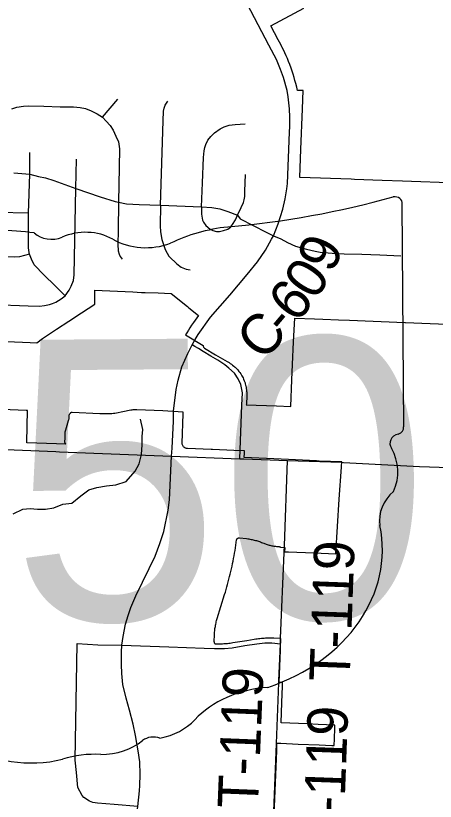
# Model space of a CAD drawing. Extents: x 114604 to 551442, y 316898 to 567001.
# Drawn here: x 179238 to 182354, y 455878 to 461719 of the extents above; entities that cross this region are included whole.
import ezdxf

# ---------------------------------------------------------------- set-up
doc = ezdxf.new("R2010")
doc.units = 0
for name, color, linetype in [('_CIVIL_CONSTRUCTION', 7, 'Continuous'), ('BD_X_Building', 7, 'Continuous'), ('GE_P_Alignment_1000_Cardinal_Points', 7, 'Continuous'), ('GE_P_Alignment_100_Stations', 7, 'Continuous'), ('GE_P_Alignment_500_Bearings', 7, 'Continuous'), ('GE_P_Alignment_500_Curve_Data', 7, 'Continuous'), ('PM_P_Cells', 7, 'Continuous'), ('PM_P_CL_Double_Solid', 7, 'Continuous'), ('PM_P_Crosswalk', 7, 'Continuous')]:
    doc.layers.add(name, color=color, linetype=linetype)

msp = doc.modelspace()

# ---------------------------------------------------------------- linework, layer by layer
at = {"layer": '_CIVIL_CONSTRUCTION'}
for p, q in [((179563.2, 458477.3), (180394.5, 458444.2)), ((180394.5, 458444.2), (180903.5, 458423.9))]:
    msp.add_line(p, q, dxfattribs=at)
for points in [[(176320.8, 458563.2), (176398, 458584.8), (176504.7, 458591.2), (176681.9, 458584), (176895.6, 458574.3), (178188.7, 458533.3), (178323.9, 458526), (178788.3, 458509.8), (179537.2, 458478.3), (179563.2, 458477.3)], [(180903.5, 458423.9), (180931.6, 458423.3), (181256, 458412.2), (181657.4, 458398.6), (181672.9, 458397.8)], [(181672.9, 458397.8), (182236.1, 458368.5), (183336.9, 458331.2), (183639, 458318.8), (183659.8, 458317.9), (184182.5, 458293), (184591.2, 458285.5), (184677.6, 458283.9), (184940.7, 458269.6)]]:
    msp.add_lwpolyline(points, dxfattribs=at)
at = {"layer": 'GE_P_Alignment_1000_Cardinal_Points'}
for p, q in [((179881.4, 460963.6), (179997.3, 461097.6)), ((179342.1, 460540.6), (179343.7, 460702)), ((179683.5, 460435.4), (179689.1, 460652.2)), ((179334, 460251.8), (179016.4, 460258.2)), ((181233.7, 457777.8), (181256, 458412.2)), ((181205.6, 457091.5), (181231.8, 457724.9)), ((181143.7, 455506), (181172.9, 456244.2))]:
    msp.add_line(p, q, dxfattribs=at)
for points in [[(180313.6, 460310.2), (180333, 460936.6), (180335.4, 461010.1), (180340.8, 461030.8), (180349.3, 461053.9), (180368.2, 461083.5)], [(179208.1, 461027.2), (179246.3, 461039.3), (179294.9, 461047.7), (179333.1, 461048.7), (179445.8, 461046.6), (179568.1, 461042.3), (179667.7, 461041.3), (179717.1, 461037.1), (179755.6, 461028.2), (179799.6, 461011.2), (179841.8, 460989.5), (179881.4, 460963.6), (179909.8, 460935.2), (179938.4, 460902.5), (179961.5, 460868.8), (179982, 460824.2), (180000.5, 460780.5), (180008.3, 460729.3), (180006.5, 460593.1), (180002.5, 460333.9)], [(180619.2, 460299.1), (180625.8, 460475.4), (180632.9, 460664.3), (180636.8, 460714.5), (180643.1, 460739.1), (180649.3, 460762.7), (180666.1, 460792.6), (180686.2, 460821.6), (180714.8, 460848.5), (180757.3, 460878.7), (180787.1, 460892.7), (180824.3, 460904.8), (180868, 460910.4), (180941.7, 460914.1)], [(179224.8, 460551), (179284.7, 460546.2), (179342.1, 460540.6), (179407.1, 460524.8), (179459.9, 460513.4), (179521.2, 460492.8), (179683.5, 460435.4), (179865.1, 460372.1), (179976.7, 460337.8), (180002.5, 460333.9), (180060.3, 460321.6), (180156, 460314.9), (180313.6, 460310.2), (180619.2, 460299.1), (180694.3, 460292.8), (180755.1, 460282.1), (180814.3, 460264.1), (180884.3, 460236.5), (180905.4, 460208.4), (181099.1, 460110.8), (181152.7, 460082.2), (181206.5, 460060.8), (181257.5, 460033.7), (181316.6, 460006.4), (181397.4, 459982.2), (181462.5, 459968.5), (181499.3, 459962.1), (181589.6, 459952.9), (181678.3, 459949.5), (181809.1, 459945.3), (181942.8, 459942.4), (182099.7, 459934.6)], [(179606, 459636.8), (179529, 459712.1), (179450.4, 459789.5), (179376.2, 459867.8), (179354.2, 459908.8), (179340.7, 459945.2), (179335.1, 459972.3), (179332.6, 459995.5), (179332.5, 460015.7), (179334, 460251.8), (179342.1, 460540.6)], [(180884.3, 460236.5), (180913, 460292), (180929.8, 460330.6), (180935.9, 460351.1), (180939.1, 460374.4), (180941, 460414.6), (180944.7, 460539.4)], [(178551.1, 459620.6), (178636.9, 459617.5), (178671.8, 459615.4), (178709, 459611), (178775.5, 459575.5), (178810.7, 459573.5), (178946.2, 459575.4), (179067.3, 459571.6), (179329.6, 459561.1), (179415.7, 459559.9), (179452.9, 459563.3), (179487.8, 459571.3), (179511, 459579.6), (179535.7, 459590.3), (179575.1, 459613.3), (179606, 459636.8), (179634, 459679.5), (179650.4, 459709.1), (179666.1, 459750.3), (179673.1, 459792.8), (179683.5, 460435.4)], [(180002.5, 460333.9), (179999.1, 460121), (179995.8, 460017.9), (179999.4, 459970.5), (180005.3, 459946.9), (180013.6, 459928.1), (180027.6, 459909.4)], [(180313.6, 460310.2), (180311.3, 460157.6), (180313.9, 460113), (180323, 460054.6), (180334.7, 460017), (180347.5, 459981.7), (180363.1, 459952.4), (180375.5, 459931), (180380.4, 459925.5), (180434.2, 459873.7), (180467.5, 459849.4), (180503.1, 459835.4), (180532.9, 459828.6)], [(180619.2, 460299.1), (180617.3, 460263.9), (180616.8, 460242.9), (180622.1, 460213.6), (180626, 460197.7), (180632.5, 460184.4), (180649.2, 460158.4), (180681.3, 460131.2), (180702.4, 460121.8), (180730.4, 460115), (180752.1, 460114.6), (180781.3, 460121.1), (180813.7, 460132.2), (180832.8, 460147.6), (180847.3, 460165.6), (180869.9, 460202.6), (180884.3, 460236.5)], [(179340.7, 459945.2), (179265.7, 459925.8), (179228, 459925), (179180.6, 459925.2), (179120.2, 459925.8), (179010.8, 459927.7)], [(180595.4, 459244.5), (180569.4, 459260.4), (180548, 459271.4)], [(180821.2, 459098.6), (180792.3, 459124.1), (180739, 459157.4), (180687.9, 459187.2), (180630.1, 459223.3), (180595.4, 459244.5)], [(180903.5, 458423.9), (180918.4, 458824.2), (180921.5, 458914.1), (180909.9, 458976.9), (180891.5, 459019.9), (180862.5, 459062.1), (180821.2, 459098.6)], [(181231.8, 457724.9), (181232, 457730.2), (181233.7, 457777.8)], [(181193.3, 456774.2), (181203.9, 457049.3), (181205.6, 457091.5)], [(180146.1, 455839.1), (179969, 455854.3), (179845.4, 455865.7), (179810.8, 455870.4), (179786.9, 455878.4), (179744, 455905.5), (179731.4, 455920.8), (179700.4, 455981.1), (179689.4, 456093.6), (179678.7, 456183.4), (179693.8, 457052.4)], [(179693.8, 457052.4), (179848.2, 457042.8), (180026.8, 457038.6), (180374.1, 457026.1), (180637.9, 457016.6), (180714.5, 457013.8), (180788.4, 457014.6), (180846, 457020.5), (180939.4, 457035.7), (181029.2, 457050.3), (181087.5, 457056.5), (181122.2, 457057.7), (181140.6, 457057.7), (181203.9, 457049.3)], [(181172.9, 456244.2), (181175.4, 456307.5), (181192.6, 456758.4), (181193.3, 456774.2)]]:
    msp.add_lwpolyline(points, dxfattribs=at)
at = {"layer": 'GE_P_Alignment_100_Stations'}
for points in [[(183277.2, 460447), (182176.9, 460486.9), (182111.1, 460489.3), (181960.7, 460494.6), (181753.2, 460501.9), (181729.7, 460502.8), (181349.1, 460515.8), (181349.3, 460519.7), (181357, 460723.7), (181368.3, 461026.1), (181373.5, 461162.2), (181330.1, 461163.5), (181324.9, 461187.3), (181318.4, 461214.5), (181312.3, 461237.7), (181305.8, 461260.8), (181298.8, 461283.7), (181291.5, 461306.5), (181283.7, 461329.2), (181274, 461355.4), (181265.3, 461377.7), (181256.2, 461399.9), (181246.6, 461421.8), (181236.6, 461443.6), (181226.2, 461465.2), (181217.1, 461483.4), (181215.5, 461486.6), (181206.2, 461504.3), (181187.2, 461539.7), (181132.7, 461644.3), (181377.8, 461776.2)], [(179173, 459297.2), (179344.4, 459290.6), (179394.9, 459288.1), (179437.9, 459320.1), (179541.4, 459388.2), (179632.4, 459448), (179727.7, 459510.7), (179826.8, 459574.7), (179824.9, 459678.4), (179880.1, 459675.8), (180107, 459665.3), (180173.3, 459662.2), (180191.9, 459661.6), (180199.1, 459661.3), (180297, 459658.1), (180390.5, 459654.9), (180392.8, 459653.1), (180513.8, 459556), (180522.3, 459549.3), (180524.7, 459547.5), (180596.3, 459491.2), (180583.9, 459473.1), (180570.5, 459455.1), (180557.5, 459436.9), (180544.9, 459418.5), (180530.9, 459397.3), (180520.6, 459381), (180508.1, 459360.8), (180499.6, 459346.2), (180631.3, 459268.2), (180631, 459266.3), (180630.9, 459265.7), (180631.1, 459261.2), (180632, 459257.8), (180633.4, 459254.5), (180634.8, 459252.4), (180636.7, 459250.1), (180638.9, 459248.1), (180641, 459246.8), (180722.3, 459198.8), (180809.7, 459147.3), (180822.4, 459139.7), (180830.9, 459134.2), (180839.6, 459128.1), (180848, 459121.7), (180858.1, 459113.4), (180865.5, 459106.7), (180867.6, 459104.8), (180869, 459105), (180878.2, 459095.7), (180886.9, 459085.9), (180896.4, 459074.2), (180902.3, 459066.1), (180909.1, 459056.2), (180917.5, 459042.5), (180926.3, 459025.7), (180930.5, 459016.6), (180935.9, 459003.7), (180941.1, 458988.6), (180943.4, 458981.2), (180945.6, 458972.6), (180947.2, 458966.7), (180949.6, 458955), (180950.8, 458948.1), (180952.7, 458934.3), (180953.3, 458927.4), (180953.9, 458919.5), (180954.2, 458912.7), (180954.2, 458911.5), (180954.1, 458893.6), (180951, 458830), (180950.8, 458826.2), (181173.8, 458817.7), (181280.4, 458813.9), (181289.5, 459012.1), (181294.7, 459124.7), (181302.5, 459295.5), (181310.5, 459471.5), (181456.5, 459465.6), (181520.1, 459463), (181636, 459458.4), (181717.4, 459455.2), (182129.2, 459438.8), (182133.7, 459438.6), (182561.7, 459421.4)], [(181149.9, 455602.1), (181176.4, 456253.4), (181177.8, 456310.7), (181202.7, 456309.7), (181206.2, 456309.5), (181336.2, 456303.9), (181492.7, 456297), (181585.8, 456293), (181602.7, 456292.3), (181604.7, 456342.8), (181607.7, 456422.8), (181608.6, 456443.7), (181483.3, 456449.5), (181402.4, 456453.2), (181208.5, 456462.1), (181214.4, 456611.7), (181219.2, 456733.5), (181220.2, 456760.6), (181213.9, 456760.8), (181195.1, 456761.6), (181204.3, 457003.2), (181204.8, 457016.4), (181207.8, 457088.7), (181156.2, 457091.2), (181154.4, 457090.9), (181152.5, 457090.7), (181149.4, 457090.6), (181141.4, 457090.8), (181133.4, 457090.9), (181125.3, 457090.9), (181115, 457090.8), (181104.7, 457090.6), (181094.4, 457090.2), (181083.7, 457089.6), (181073.1, 457088.9), (181062.6, 457088), (181052.1, 457087), (181041.6, 457085.9), (181031.1, 457084.5), (181020.7, 457083.1), (181010.3, 457081.4), (180955, 457072.4), (180850.4, 457055.4), (180840.8, 457053.9), (180831.3, 457052.6), (180821.7, 457051.4), (180812.1, 457050.3), (180802.5, 457049.4), (180792.8, 457048.6), (180783.2, 457048), (180773.5, 457047.5), (180763.9, 457047.1), (180754.2, 457046.9), (180744.5, 457046.9), (180734.9, 457046.9), (180733.3, 457047), (180728, 457047.1), (180723.9, 457047.2), (180720.1, 457047.3), (180718.8, 457049.1), (180717.5, 457051), (180716.4, 457052.9), (180715.4, 457054.9), (180714.6, 457057), (180713.9, 457059.1), (180713.3, 457061.3), (180712.9, 457063.5), (180712.4, 457067.9), (180712.4, 457070.2), (180713.7, 457110.2), (180714.1, 457118.9), (180714.6, 457127.5), (180715.2, 457136.2), (180716.1, 457144.8), (180717, 457153.4), (180718.2, 457162), (180719.4, 457170.6), (180720.9, 457179.2), (180722.4, 457187.7), (180724.2, 457196.2), (180726.1, 457204.7), (180728.1, 457213.1), (180730.3, 457221.5), (180732.6, 457229.9), (180735.1, 457238.2), (180789.6, 457414.9), (180795.4, 457433.9), (180801, 457452.9), (180806.5, 457471.9), (180811.8, 457491), (180817, 457510.2), (180822, 457529.4), (180826.8, 457548.6), (180831.6, 457567.8), (180836.1, 457587.1), (180840.5, 457606.5), (180844.8, 457625.8), (180848.9, 457645.2), (180852.8, 457664.7), (180856.6, 457684.1), (180860.3, 457703.6), (180863.8, 457723.1), (180867.1, 457742.7), (180870.3, 457762.2), (180873.3, 457781.8), (180876.2, 457801.5), (180878.9, 457821.1), (180879.2, 457822.8), (180879.6, 457824.4), (180880.2, 457826), (180880.9, 457827.5), (180881.8, 457829), (180882.7, 457830.4), (180883.8, 457831.7), (180885, 457832.9), (180886.3, 457834), (180887.7, 457834.9), (180889.2, 457835.8), (180890.7, 457836.5), (180892.3, 457837.1), (180893.9, 457837.5), (180895.6, 457837.8), (180897.3, 457838), (180899, 457838), (180900.6, 457837.8), (180952.7, 457831.3), (180961.1, 457830.2), (180969.4, 457828.9), (180977.7, 457827.5), (180986, 457825.9), (180994.2, 457824.2), (181002.2, 457822.4), (181010.1, 457820.5), (181018, 457818.5), (181025.9, 457816.3), (181033.7, 457813.9), (181041.5, 457811.5), (181049.3, 457808.9), (181057, 457806.2), (181064.6, 457803.3), (181072.2, 457800.3), (181079.8, 457797.2), (181086.3, 457794.6), (181092.9, 457792.1), (181099.5, 457789.7), (181106.1, 457787.5), (181112.9, 457785.4), (181119.6, 457783.5), (181126.4, 457781.7), (181133.3, 457780.1), (181140.1, 457778.7), (181147, 457777.3), (181154, 457776.2), (181160.9, 457775.2), (181167.9, 457774.3), (181174.9, 457773.6), (181181.9, 457773.1), (181188.9, 457772.7), (181191.1, 457772.6), (181193.3, 457772.2), (181195.5, 457771.8), (181197.6, 457771.2), (181199.7, 457770.5), (181201.8, 457769.6), (181203.8, 457768.6), (181205.7, 457767.5), (181235.8, 457765.8), (181234.5, 457733.4), (181252.3, 457732.8), (181264.4, 457732.3), (181451.9, 457724.5), (181614.7, 457717.8), (181641.6, 458123.8), (181657.3, 458361.9), (181658, 458371.8), (181659.7, 458398.4), (181659.9, 458401.8), (181575.1, 458404.9), (181492.9, 458408), (181473.2, 458408.7), (181263.3, 458418.7), (181156.2, 458424.8), (180935.4, 458433.5), (180935.5, 458437.3), (180936.5, 458463.3), (180937.2, 458481), (180937.4, 458484.1), (180937.2, 458484.1), (180858.6, 458487.3), (180699.8, 458493.6), (180688.8, 458494.1), (180513.5, 458501.2), (180510.5, 458501.4), (180506.5, 458502), (180502.6, 458503), (180498.8, 458504.5), (180493.6, 458507.2), (180491.8, 458508.3), (180489.4, 458510.1), (180487.2, 458512.1), (180484.4, 458514.9), (180481.4, 458518.9), (180478.8, 458523.2), (180476.5, 458528.6), (180475.1, 458534.4), (180474.7, 458537.3), (180474.7, 458542), (180481.1, 458758.8), (180481.7, 458771.1), (180331.8, 458780.7), (180137, 458788.8), (180124.8, 458789), (180116.7, 458788.8), (180108.6, 458788.3), (180100.5, 458787.5), (180092.5, 458786.4), (180080.1, 458784.2), (180045.1, 458777), (179974.6, 458762.4), (179965.3, 458760.9), (179951.3, 458759.1), (179937.1, 458758.1), (179923, 458757.9), (179913.5, 458758.1), (179863.4, 458760.2), (179657.2, 458768.9), (179653.5, 458768.5), (179651, 458768), (179648.6, 458767.2), (179645.3, 458765.5), (179643.2, 458764.1), (179641.3, 458762.5), (179638.8, 458759.8), (179636.7, 458756.6), (179635.2, 458753.2), (179634.4, 458750.8), (179633.8, 458747.1), (179633.5, 458734.2), (179633, 458727.3), (179632.1, 458720.3), (179630.7, 458713.4), (179628.8, 458706.6), (179607.1, 458638), (179605, 458629.6), (179603.9, 458622.8), (179603.1, 458612.5), (179602.1, 458577.6), (179601.4, 458551.5), (179601.5, 458549.4), (179602, 458546.3), (179602.6, 458544.3), (179603.4, 458542.3), (179604.4, 458540.4), (179605.6, 458538.7), (179607, 458537.1), (179608.5, 458535.6), (179610.8, 458533.8), (179540.1, 458536.4), (179320.2, 458544.4), (179320.4, 458549.4), (179326.6, 458782.8), (179316.6, 458783.3), (179076.5, 458793.4)]]:
    msp.add_lwpolyline(points, dxfattribs=at)
at = {"layer": 'GE_P_Alignment_500_Bearings'}
msp.add_line((180409.7, 458782.3), (180416.6, 458838.8), dxfattribs=at)
for points in [[(181152.7, 460082.2), (181188.2, 460171.5), (181223.3, 460281.4), (181240.1, 460356.5), (181251.7, 460432.5), (181255.5, 460470.8), (181271.2, 460852.7), (181273.8, 460896.4), (181274.9, 460940.1), (181274.5, 460983.9), (181272, 461005.8), (181270.8, 461027.7), (181265, 461093.1), (181262.3, 461114.8), (181254.7, 461162.9), (181226.3, 461260.3), (181205.6, 461318.7), (181174.5, 461392.4), (181158, 461426.6), (181118.6, 461500.9), (180932.9, 461857.6)], [(180571.5, 459312.2), (180592.8, 459348.8), (180684, 459478.1), (180827.3, 459641.5), (180957.4, 459794.5), (181033.3, 459889.6), (181093.5, 459976.6), (181138.3, 460057.2), (181152.7, 460082.2)], [(180416.6, 458838.8), (180429, 458940.7), (180443.9, 459009.2), (180471.9, 459108.6), (180515.4, 459207.4), (180548, 459271.4), (180571.5, 459312.2)], [(180394.5, 458444.2), (180400.5, 458504.4), (180409, 458703.6), (180409, 458776.6), (180409.7, 458782.3)], [(180027.3, 456827.8), (180023.6, 456896.4), (180023.6, 456986.6), (180026.8, 457038.6), (180035.7, 457104.6), (180054.4, 457194.6), (180073.2, 457260.4), (180093.5, 457318.2), (180130.9, 457407.1), (180228.8, 457609.3), (180272.7, 457700.1), (180309.1, 457795.9), (180337.6, 457883.9), (180370.6, 458041.8), (180379.3, 458120.7), (180394.5, 458444.2)], [(180159.4, 455997), (180162.2, 456078.8), (180159.9, 456170.9), (180147.3, 456252.6), (180127.8, 456366.6), (180110.1, 456451.7), (180083.8, 456555.5), (180059.3, 456645.6), (180033.9, 456747.7), (180027.3, 456827.8)], [(180103.4, 455578.7), (180119.1, 455644.3), (180146.1, 455839.1), (180158, 455956.1), (180159.4, 455997)]]:
    msp.add_lwpolyline(points, dxfattribs=at)
at = {"layer": 'GE_P_Alignment_500_Curve_Data'}
for p, q in [((182119.9, 458662.3), (182107.9, 460320.5)), ((182119.4, 458662.7), (182119.9, 458662.3))]:
    msp.add_line(p, q, dxfattribs=at)
for centre, major_axis, ratio, start_param, end_param in [((180217.7, 464550.1), (5536.3, 39.9), 0.800001, 4.814396, 5.04237), ((182050, 460326.9), (58.1, 0.4), 0.8, 6.141152, 7.989035), ((179039.6, 458440.1), (2106, 15.2), 0.8, 1.404758, 1.657858), ((179756.2, 459827.2), (351.9, 2.5), 0.8, 0.950623, 2.079405), ((180962, 459265.4), (1113.8, 8), 0.8, 1.699011, 2.107814), ((179505.1, 460191.8), (169.2, 1.2), 0.8, 3.836095, 5.185415), ((180206.7, 460333), (423.3, 3.1), 0.8, 4.081561, 5.145723), ((182057.9, 458655.4), (62.2, 0.4), 0.8, 5.05454, 6.418171), ((182107.3, 458540.4), (89.9, 0.6), 0.8, 1.883978, 3.671073), ((181536.6, 458326.7), (539.9, 3.9), 0.8, 5.934695, 6.695948), ((182333.1, 457969.8), (392.8, 2.8), 0.8, 2.387724, 3.262537), ((180576.9, 457746.2), (1384.8, 10), 0.8, 5.101753, 6.440018), ((181172.5, 456120.6), (758.4, 5.5), 0.8, 1.647645, 2.488433), ((180207.4, 456696.4), (447.4, 3.2), 0.8, 4.937069, 5.64225), ((179876.6, 456565.2), (422.9, 3), 0.8, 4.691044, 5.507374), ((180261.3, 456261), (119.1, 0.9), 0.8, 1.147584, 2.315152), ((179358.2, 456798.9), (793.8, 5.7), 0.8, 4.026481, 4.996735), ((179824.8, 455706.3), (652.2, 4.7), 0.8, 1.495662, 1.94098)]:
    msp.add_ellipse(centre, major_axis=major_axis, ratio=ratio, start_param=start_param, end_param=end_param, dxfattribs=at)
at = {"layer": 'PM_P_Cells'}
msp.add_lwpolyline([(179220.1, 458014.9), (179291.7, 458051.4), (179345.7, 458055.8), (179399.7, 458050.2), (179459.6, 458050.6), (179521.5, 458059), (179589.2, 458087.5), (179655.1, 458096), (179720.7, 458148.5), (179782.3, 458193), (179840.1, 458211.4), (179911.9, 458223.9), (179981.8, 458230.4), (180059.5, 458257), (180124.9, 458333.6), (180154.5, 458387.9), (180171.9, 458456.1), (180177.4, 458528.2), (180176.9, 458590.3), (180182.5, 458642.5), (180163.9, 458720.5)], dxfattribs=at)

# ---------------------------------------------------------------- texts
at = {"layer": 'BD_X_Building'}
for s in ['r', 's']:
    msp.add_text(s, height=1, rotation=0.41301, dxfattribs=at).set_placement((179453.3, 458373.5))
at = {"layer": 'GE_P_Alignment_500_Curve_Data'}
msp.add_text('750', height=2088.32, rotation=0.41301, dxfattribs=at).set_placement((177653.2, 457208.8))
at = {"layer": 'PM_P_CL_Double_Solid'}
for s, rotation, p in [('9', 65.85906, (181589.8, 459796.6)), ('0', 56.30206, (181460.9, 459595.1)), ('6', 50.39936, (181323, 459425.6)), ('C', 49.81791, (181082.5, 459140.6)), ('-', 49.92176, (181241.9, 459329.3))]:
    msp.add_text(s, height=300, rotation=rotation, dxfattribs=at).set_placement(p)
at = {"layer": 'PM_P_Crosswalk'}
for rotation, p in [(87.88673, (181717.8, 456765.7)), (87.67738, (181036.5, 455821.8)), (87.89145, (181669.5, 455534.8))]:
    msp.add_text('T-119', height=300, rotation=rotation, dxfattribs=at).set_placement(p)

doc.saveas('drawing.dxf')
